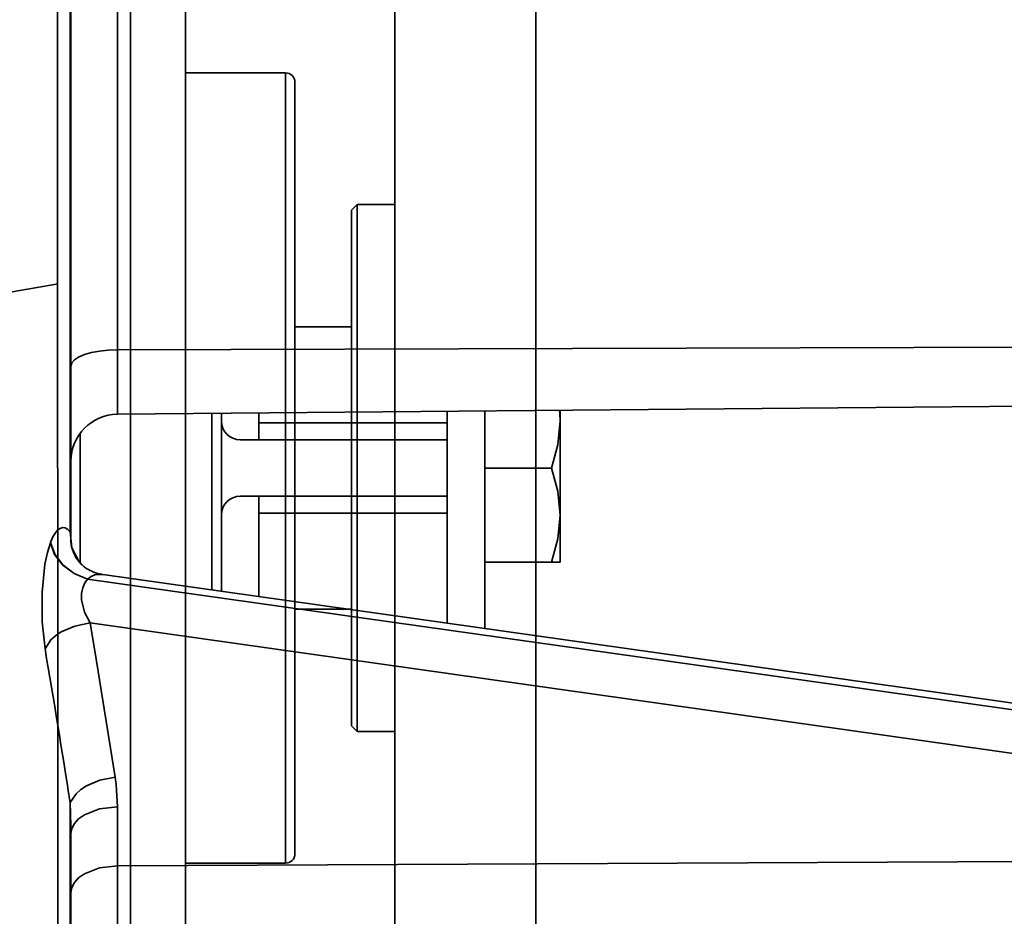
# Model space of a CAD drawing. Header units: millimetres. Extents: x -1465 to 393277, y -3788 to 454312.
# Tile 469 of 656: x 371299 to 371351, y 7633 to 7681. Entities that reach past the tile are written whole.
import ezdxf

# ---------------------------------------------------------------- set-up
doc = ezdxf.new("R2010")
doc.units = ezdxf.units.MM
doc.header["$XCLIPFRAME"] = 2
for name, color, linetype in [('AHU03-3-42843OBJ', 8, 'Continuous'), ('AHU03-3-4284DXF_CONTINUOUS_LINE', 8, 'Continuous'), ('AHU03-3-44720OBJ', 8, 'Continuous'), ('AHU03-3-4619DXF_CONTINUOUS_LINE', 8, 'Continuous'), ('EC-MTR_250-0_7OBJ', 8, 'Continuous'), ('HEX_HEAD_SCRDXF_CONTINUOUS_LINE', 8, 'Continuous'), ('Impeller', 8, 'Continuous'), ('PLAIN_WSH_EXDXF_CONTINUOUS_LINE', 8, 'Continuous')]:
    doc.layers.add(name, color=color, linetype=linetype)
picture_1 = doc.add_image_def('image2.bmp', size_in_pixel=(2333, 386))

msp = doc.modelspace()

# ---------------------------------------------------------------- linework, layer by layer
at = {"layer": 'AHU03-3-42843OBJ', "color": 8, "linetype": 'Continuous', "lineweight": 35, "ltscale": 100}
msp.add_line((371300.753, 7666.639), (371211.753, 7651.038), dxfattribs=at)
at = {"layer": 'AHU03-3-4284DXF_CONTINUOUS_LINE', "color": 8, "linetype": 'Continuous', "lineweight": 35, "ltscale": 100}
for p, q in [((371301.391, 7653.45), (371301.391, 7773.721)), ((371301.425, 7653.032), (371301.425, 7772.342)), ((371303.903, 7659.702), (371303.903, 7771.619)), ((371303.903, 7663.128), (371390.425, 7663.387)), ((371303.903, 7659.702), (371390.425, 7660.457)), ((371300.341, 7652.878), (371300.343, 7652.885)), ((371302.317, 7650.934), (371302.32, 7650.941)), ((371302.317, 7650.934), (371390.425, 7638.491)), ((371302.32, 7650.941), (371390.425, 7638.494)), ((371303.123, 7651.187), (371390.425, 7638.861)), ((371302.448, 7648.624), (371390.425, 7636.146)), ((371301.391, 7526.046), (371301.391, 7639.069)), ((371303.903, 7572.416), (371303.903, 7638.84)), ((371301.425, 7525.994), (371301.425, 7637.42)), ((371303.903, 7635.703), (371390.425, 7636.132))]:
    msp.add_line(p, q, dxfattribs=at)
at = {"layer": 'AHU03-3-4284DXF_CONTINUOUS_LINE', "color": 8, "linetype": 'Continuous', "lineweight": 35, "ltscale": 100, "flags": 128}
for points in [[(371301.425, 7662.269), (371301.472, 7662.436), (371301.613, 7662.596), (371301.842, 7662.744), (371302.149, 7662.874), (371302.525, 7662.981), (371302.953, 7663.061), (371303.418, 7663.11), (371303.903, 7663.128)], [(371300.343, 7652.885), (371300.461, 7653.16), (371300.587, 7653.378), (371300.718, 7653.537), (371300.852, 7653.636), (371300.988, 7653.677), (371301.125, 7653.658), (371301.259, 7653.582), (371301.391, 7653.45)], [(371301.391, 7653.45), (371301.418, 7653.25), (371301.425, 7653.032)], [(371301.391, 7653.45), (371301.474, 7652.603), (371301.862, 7651.864)], [(371301.425, 7653.032), (371301.425, 7652.991), (371301.427, 7652.947), (371301.431, 7652.898), (371301.437, 7652.844), (371301.445, 7652.787), (371301.456, 7652.727), (371301.469, 7652.663), (371301.486, 7652.597), (371301.506, 7652.528), (371301.529, 7652.459), (371301.556, 7652.387), (371301.586, 7652.315), (371301.62, 7652.243), (371301.658, 7652.17), (371301.699, 7652.098), (371301.744, 7652.026), (371301.792, 7651.956), (371301.844, 7651.887), (371301.862, 7651.864)], [(371300.055, 7647.241), (371299.9, 7648.673), (371299.896, 7650.252), (371300.051, 7651.734), (371300.181, 7652.36), (371300.341, 7652.878)], [(371300.341, 7652.878), (371300.566, 7652.253), (371301.001, 7651.686), (371301.604, 7651.232), (371302.317, 7650.934)], [(371300.343, 7652.885), (371300.569, 7652.26), (371301.004, 7651.693), (371301.607, 7651.239), (371302.32, 7650.941)], [(371301.862, 7651.864), (371301.895, 7651.825), (371301.932, 7651.785), (371301.974, 7651.741), (371302.023, 7651.694), (371302.078, 7651.646), (371302.139, 7651.596), (371302.207, 7651.546), (371302.28, 7651.496), (371302.36, 7651.448), (371302.446, 7651.401), (371302.537, 7651.357), (371302.633, 7651.316), (371302.733, 7651.279), (371302.839, 7651.246), (371302.948, 7651.219), (371303.06, 7651.196), (371303.123, 7651.187)], [(371302.448, 7648.624), (371302.158, 7649.182), (371302.001, 7649.842), (371302, 7650.178), (371302.058, 7650.484), (371302.168, 7650.739), (371302.317, 7650.934)], [(371302.32, 7650.941), (371302.501, 7651.08), (371302.7, 7651.163), (371303.123, 7651.187)], [(371300.055, 7647.241), (371300.369, 7647.715), (371300.617, 7647.934), (371300.916, 7648.133), (371301.636, 7648.448), (371302.448, 7648.624)], [(371303.784, 7640.42), (371302.793, 7646.574), (371302.448, 7648.624)], [(371301.391, 7639.069), (371301.708, 7639.538), (371301.956, 7639.753), (371302.256, 7639.947), (371302.974, 7640.252), (371303.784, 7640.42)], [(371303.903, 7638.84), (371303.837, 7640.026), (371303.784, 7640.42)], [(371301.425, 7637.42), (371301.472, 7637.696), (371301.613, 7637.961), (371301.842, 7638.205), (371302.149, 7638.42), (371302.953, 7638.729), (371303.903, 7638.84)], [(371301.425, 7634.282), (371301.472, 7634.558), (371301.613, 7634.823), (371301.842, 7635.068), (371302.149, 7635.282), (371302.953, 7635.591), (371303.903, 7635.703)]]:
    msp.add_lwpolyline(points, dxfattribs=at)
at = {"layer": 'AHU03-3-4284DXF_CONTINUOUS_LINE', "color": 8, "linetype": 'Continuous', "lineweight": 35, "ltscale": 100}
for centre, radius, start, end in [((371303.925, 7657.202), 2.5, 90.5, 180), ((370726.492, 7549.295), 581.866, 8.875421, 9.690728), ((371262.737, 7637.446), 38.687, 359.9621, 2.4052)]:
    msp.add_arc(centre, radius, start, end, dxfattribs=at)
at = {"layer": 'AHU03-3-44720OBJ', "color": 8, "linetype": 'Continuous', "lineweight": 35, "ltscale": 100}
for p, q in [((371312.837, 7677.846), (371307.52, 7677.846)), ((371312.837, 7677.846), (371312.837, 7635.846)), ((371313.337, 7677.346), (371313.337, 7636.346)), ((371312.837, 7635.846), (371307.52, 7635.846))]:
    msp.add_line(p, q, dxfattribs=at)
for centre, start, end in [((371312.837, 7677.346), 0, 90), ((371312.837, 7636.346), 270, 0)]:
    msp.add_arc(centre, 0.5, start, end, dxfattribs=at)
at = {"layer": 'AHU03-3-4619DXF_CONTINUOUS_LINE', "color": 8, "linetype": 'Continuous', "lineweight": 35, "ltscale": 100}
for p, q in [((371309.425, 7650.297), (371309.425, 7659.75)), ((371311.425, 7659.768), (371311.425, 7658.346)), ((371321.425, 7648.603), (371321.425, 7659.855)), ((371308.925, 7659.746), (371308.925, 7650.367)), ((371311.425, 7659.244), (371321.425, 7659.244)), ((371301.925, 7658.7), (371301.925, 7651.792)), ((371310.425, 7658.346), (371321.425, 7658.346)), ((371321.425, 7655.346), (371310.425, 7655.346)), ((371311.425, 7655.346), (371311.425, 7650.015)), ((371321.425, 7654.448), (371311.425, 7654.448))]:
    msp.add_line(p, q, dxfattribs=at)
for centre, start, end in [((371310.425, 7659.346), 180, 270), ((371310.425, 7654.346), 90, 180)]:
    msp.add_arc(centre, 1, start, end, dxfattribs=at)
at = {"layer": 'EC-MTR_250-0_7OBJ', "color": 8, "linetype": 'Continuous', "lineweight": 35, "ltscale": 100}
for p, q in [((371326.137, 7605.996), (371326.137, 7707.696)), ((371318.637, 7670.846), (371318.637, 7700.196)), ((371316.337, 7670.546), (371316.637, 7670.846)), ((371316.637, 7642.846), (371316.637, 7670.846)), ((371316.637, 7670.846), (371318.637, 7670.846)), ((371318.637, 7642.846), (371318.637, 7670.846)), ((371316.337, 7664.346), (371316.337, 7670.546)), ((371313.337, 7664.346), (371316.337, 7664.346)), ((371316.337, 7649.346), (371316.337, 7664.346)), ((371313.337, 7649.346), (371316.337, 7649.346)), ((371316.337, 7643.146), (371316.337, 7649.346)), ((371316.337, 7643.146), (371316.637, 7642.846)), ((371316.637, 7642.846), (371318.637, 7642.846)), ((371318.637, 7613.496), (371318.637, 7642.846))]:
    msp.add_line(p, q, dxfattribs=at)
at = {"layer": 'HEX_HEAD_SCRDXF_CONTINUOUS_LINE', "color": 8, "linetype": 'Continuous', "lineweight": 35, "ltscale": 100}
for p, q in [((371327.425, 7651.846), (371327.425, 7659.907)), ((371323.425, 7656.846), (371326.978, 7656.846)), ((371327.425, 7651.846), (371323.425, 7651.846))]:
    msp.add_line(p, q, dxfattribs=at)
at = {"layer": 'HEX_HEAD_SCRDXF_CONTINUOUS_LINE', "color": 8, "linetype": 'Continuous', "lineweight": 35, "ltscale": 100, "flags": 128}
for points in [[(371326.978, 7656.846), (371327.304, 7658.083), (371327.425, 7659.346)], [(371327.425, 7654.346), (371327.304, 7655.61), (371326.978, 7656.846)], [(371326.978, 7651.846), (371327.304, 7653.083), (371327.425, 7654.346)]]:
    msp.add_lwpolyline(points, dxfattribs=at)
at = {"layer": 'HEX_HEAD_SCRDXF_CONTINUOUS_LINE', "color": 8, "linetype": 'Continuous', "lineweight": 35, "ltscale": 100}
msp.add_arc((371320.844, 7659.344), 6.581, 0.0177, 4.9044, dxfattribs=at)
at = {"layer": 'Impeller', "color": 8, "linetype": 'Continuous', "lineweight": 35, "ltscale": 100}
for p, q in [((371304.605, 7545.846), (371304.605, 7767.846)), ((371307.52, 7545.846), (371307.52, 7767.846)), ((371300.72, 7688.415), (371300.754, 7545.846))]:
    msp.add_line(p, q, dxfattribs=at)
at = {"layer": 'PLAIN_WSH_EXDXF_CONTINUOUS_LINE', "color": 8, "linetype": 'Continuous', "lineweight": 35, "ltscale": 100}
msp.add_line((371323.425, 7659.872), (371323.425, 7648.32), dxfattribs=at)

# ---------------------------------------------------------------- pictures from other files: only their frames are drawn
at = {"color": 8, "lineweight": 13}
image = msp.add_image(picture_1, insert=(370143.583, 7164.057), size_in_units=(5943.445, 983.703), dxfattribs=at)
image.set_boundary_path([(-0.5, -0.5), (2332.5, 385.5)])

doc.saveas('drawing.dxf')
